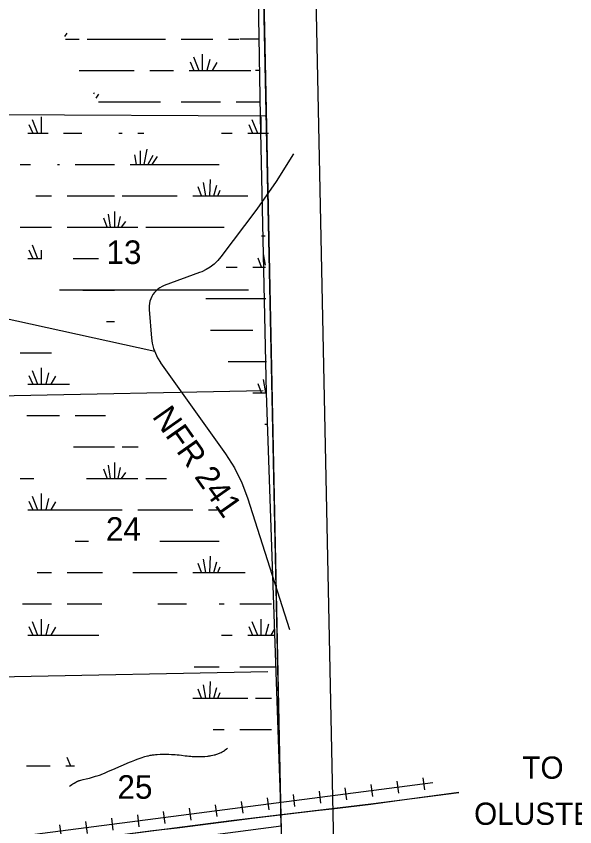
# Model space of a CAD drawing. Extents: x 2480962 to 2688785, y 277103 to 599240.
# Drawn here: x 2608603 to 2619276, y 442588 to 458082 of the extents above; entities that cross this region are included whole.
import ezdxf

# ---------------------------------------------------------------- set-up
doc = ezdxf.new("R2010")
doc.units = 0
for name, color, linetype in [('County Boundary', 7, 'Continuous'), ('Local Roads Improved', 7, 'Continuous'), ('Local Roads Related Text', 7, 'Continuous'), ('Narrow River Creek and Branch and Slough', 7, 'Continuous'), ('National Forest', 7, 'Continuous'), ('Railroads', 7, 'Continuous'), ('Section Lines', 7, 'Continuous'), ('Section Numbers', 7, 'Continuous'), ('Swamps', 7, 'Continuous'), ('US Highways Related Text', 7, 'Continuous'), ('US Routes Highway Center Lines', 7, 'Continuous')]:
    doc.layers.add(name, color=color, linetype=linetype)

msp = doc.modelspace()

# ---------------------------------------------------------------- linework, layer by layer
at = {"layer": 'County Boundary'}
for points in [[(2612558.858, 492427.542), (2612665.58, 487164.406), (2612775.349, 481751.939), (2612879.023, 476430.899), (2612982.698, 471048.907), (2613083.324, 465767.486), (2613174.796, 461476.52), (2613266.297, 456167.641)], [(2613266.297, 456167.641), (2613379.137, 450880.086), (2613662.368, 442781.569)]]:
    msp.add_lwpolyline(points, dxfattribs=at)
at = {"layer": 'Local Roads Improved'}
for p, q in [((2613903.892, 455453.553), (2613570.907, 454925.385)), ((2613202.211, 454392.049), (2612514.961, 453482.767)), ((2612105.591, 453179.726), (2611432.892, 452933.494)), ((2611142.578, 452477.448), (2611190.075, 451927.311)), ((2608289.097, 452329.141), (2611255.027, 451677.276)), ((2611362.644, 451458.379), (2612604.657, 449715.413)), ((2613025.164, 448874.731), (2613827.706, 446356.231))]:
    msp.add_line(p, q, dxfattribs=at)
for points in [[(2613570.906, 454925.385), (2613202.212, 454392.049)], [(2612514.961, 453482.767), (2612454.194, 453410.558), (2612386.211, 453345.097), (2612311.759, 453287.101), (2612231.652, 453237.204), (2612146.768, 453195.955), (2612105.591, 453179.726)], [(2611432.892, 452933.494), (2611390.061, 452915.221), (2611349.373, 452892.571), (2611311.276, 452865.791), (2611276.188, 452835.176), (2611244.491, 452801.062), (2611216.534, 452763.82), (2611192.623, 452723.861), (2611173.021, 452681.621), (2611157.94, 452637.563), (2611147.548, 452592.17), (2611141.957, 452545.94), (2611141.229, 452499.378), (2611142.578, 452477.448)], [(2611190.075, 451927.311), (2611203.782, 451828.962), (2611227.695, 451732.586), (2611261.55, 451639.236), (2611304.979, 451549.937), (2611357.502, 451465.666), (2611362.644, 451458.379)], [(2612604.657, 449715.413), (2612775.399, 449447.123), (2612917.163, 449162.456), (2613025.164, 448874.731)]]:
    msp.add_lwpolyline(points, dxfattribs=at)
at = {"layer": 'Narrow River Creek and Branch and Slough'}
msp.add_lwpolyline([(2609623.14, 443365.627), (2609637.563, 443376.114), (2609663.245, 443393.638), (2609682.861, 443406.183), (2609712.827, 443424.227), (2609743.409, 443441.581), (2609761.242, 443451.157), (2609774.782, 443457.896), (2609785.067, 443462.617), (2609792.869, 443465.935), (2609804.74, 443470.502), (2609810.759, 443472.58), (2609816.839, 443474.509), (2609839.691, 443481.035), (2609879.982, 443491.079), (2609940.691, 443504.793), (2609970.955, 443511.96), (2610001.03, 443519.897), (2610120.486, 443552.698), (2610150.167, 443561.489), (2610194.256, 443575.956), (2610216.039, 443583.952), (2610237.606, 443592.574), (2610290.371, 443615.339), (2610368.843, 443650.76), (2610447.418, 443685.9), (2610607.247, 443754.984), (2610767.461, 443823.342), (2610803.54, 443838.248), (2610867.126, 443862.865), (2610915.209, 443880.276), (2610987.995, 443905.056), (2611061.62, 443928.674), (2611086.885, 443936.229), (2611109.089, 443942.272), (2611128.591, 443947.12), (2611162.885, 443954.601), (2611188.744, 443959.361), (2611208.216, 443962.446), (2611237.548, 443966.279), (2611267.029, 443969.149), (2611298.71, 443971.44), (2611354.191, 443974.209), (2611395.815, 443975.274), (2611458.239, 443975.301), (2611520.601, 443973.51), (2611569.556, 443971.261), (2611642.974, 443967.006), (2611679.661, 443964.283), (2611716.325, 443961.042), (2611762.725, 443955.746), (2611832.076, 443946.264), (2611866.801, 443941.717), (2611901.661, 443937.841), (2611938.672, 443934.706), (2611966.439, 443932.915), (2612008.096, 443930.998), (2612049.755, 443929.833), (2612075.49, 443929.54), (2612120.538, 443930.091), (2612154.328, 443931.324), (2612205.015, 443934.36), (2612255.692, 443938.652), (2612272.346, 443940.469), (2612286.847, 443942.391), (2612312.097, 443946.411), (2612330.958, 443949.892), (2612359.185, 443955.704), (2612387.408, 443962.027), (2612402.288, 443965.606), (2612415.193, 443968.982), (2612437.536, 443975.509), (2612454.109, 443980.986), (2612466.443, 443985.455), (2612484.803, 443992.792), (2612503.012, 444000.957), (2612521.608, 444010.261), (2612537.425, 444018.955), (2612550.943, 444026.975), (2612562.54, 444034.299), (2612582.36, 444047.785), (2612596.866, 444058.438), (2612618.121, 444075.249), (2612638.864, 444093.012)], dxfattribs=at)
at = {"layer": 'National Forest'}
for p, q in [((2612159.694, 514162.986), (2613648.757, 443363.597)), ((2614683.2, 441736.443), (2613159.402, 514187.386)), ((2613648.757, 443363.597), (2613683.421, 441715.416))]:
    msp.add_line(p, q, dxfattribs=at)
msp.add_lwpolyline([(2604779.768, 441439.448), (2613664.704, 442605.346), (2611816.459, 530482.51)], dxfattribs=at)
at = {"layer": 'Railroads'}
for p, q in [((2615876.683, 443459.846), (2615906.284, 443231.759)), ((2616372.525, 443524.196), (2616402.126, 443296.109)), ((2614884.999, 443331.146), (2614914.6, 443103.059)), ((2615380.841, 443395.496), (2615410.442, 443167.409)), ((2613397.474, 443138.096), (2613427.075, 442910.009)), ((2613893.316, 443202.446), (2613922.917, 442974.359)), ((2614389.158, 443266.796), (2614418.759, 443038.709)), ((2612405.79, 443009.396), (2612435.391, 442781.309)), ((2612901.632, 443073.746), (2612931.233, 442845.659)), ((2611414.107, 442880.696), (2611443.708, 442652.609)), ((2611909.949, 442945.046), (2611939.55, 442716.959)), ((2609926.581, 442687.646), (2609956.183, 442459.559)), ((2610422.423, 442751.996), (2610452.024, 442523.909)), ((2610918.265, 442816.346), (2610947.866, 442588.259)), ((2609430.74, 442623.296), (2609460.341, 442395.209))]:
    msp.add_line(p, q, dxfattribs=at)
for points in [[(2535189.55, 474029.408), (2536089.7, 471644.944), (2536291.253, 471185.4), (2536531.488, 470762.342), (2552586.883, 445559.036), (2552586.884, 445559.036), (2553075.384, 444874.143), (2553427.841, 444460.531), (2556691.947, 440882.519), (2556841.764, 440734.641), (2557006.218, 440603.234), (2557183.506, 440489.737), (2557371.687, 440395.394), (2557568.699, 440321.239), (2557735.519, 440276.028), (2568072.12, 437946.462), (2568887.934, 437807.005), (2569361.53, 437765.755), (2570495.789, 437701.245), (2571983.523, 437694.622), (2573132.142, 437796.523), (2616563.163, 443432.973)], [(2536531.488, 470762.342), (2552586.883, 445559.036), (2552586.884, 445559.036), (2553075.384, 444874.143), (2553427.841, 444460.531), (2556691.947, 440882.519), (2556841.764, 440734.641), (2557006.218, 440603.234), (2557183.506, 440489.737), (2557371.687, 440395.394), (2557568.699, 440321.239), (2557735.519, 440276.028), (2568072.12, 437946.462), (2568887.934, 437807.005), (2569361.53, 437765.755), (2570495.789, 437701.245), (2571983.523, 437694.622), (2573132.142, 437796.523), (2616563.163, 443432.973)]]:
    msp.add_lwpolyline(points, dxfattribs=at)
at = {"layer": 'Section Lines'}
for p, q in [((2607903.429, 456206.309), (2613360.162, 456178.288)), ((2607931.911, 450819.864), (2613319.455, 450926.862)), ((2607912.122, 445448.861), (2613411.446, 445556.59))]:
    msp.add_line(p, q, dxfattribs=at)
at = {"layer": 'Swamps'}
for p, q in [((2609958.181, 457642.104), (2611458.184, 457642.125)), ((2611758.184, 457642.129), (2612358.185, 457642.138)), ((2611987.697, 457304.805), (2612090.719, 457042.13)), ((2612156.848, 457353.137), (2612156.853, 457042.131)), ((2612301.837, 457256.48), (2612248.228, 457042.031)), ((2611927.287, 457208.146), (2611998.1, 457042.128)), ((2612434.743, 457196.071), (2612345.025, 457042.262)), ((2609808.19, 457042.098), (2610858.192, 457042.112)), ((2611158.192, 457042.117), (2611608.193, 457042.123)), ((2611758.202, 456442.121), (2612508.203, 456442.131)), ((2609076.981, 456158.521), (2609076.985, 455847.515)), ((2613276.988, 456158.58), (2613276.992, 455847.574)), ((2608847.419, 456013.53), (2608918.233, 455847.513)), ((2608907.829, 456110.19), (2609010.851, 455847.514)), ((2613047.427, 456013.589), (2613118.24, 455847.572)), ((2613107.836, 456110.248), (2613210.858, 455847.573)), ((2608828.326, 455847.512), (2609214.121, 455847.517)), ((2609507.865, 455847.521), (2609856.685, 455847.526)), ((2610563.506, 455847.536), (2610628.329, 455847.537)), ((2610928.329, 455847.541), (2611040.839, 455847.543)), ((2612527.914, 455847.563), (2612728.333, 455847.566)), ((2611102.185, 455542.349), (2611043.248, 455247.643)), ((2610860.54, 455433.605), (2610897.752, 455247.558)), ((2610969.28, 455506.101), (2610969.284, 455247.537)), ((2611210.927, 455421.528), (2611116.922, 455246.939)), ((2611295.504, 455397.364), (2611196.186, 455248.382)), ((2608678.334, 455247.505), (2608875.983, 455247.508)), ((2609390.19, 455247.515), (2609428.335, 455247.516)), ((2609728.336, 455247.52), (2610178.337, 455247.526)), ((2610178.337, 455247.526), (2610478.337, 455247.53)), ((2610778.338, 455247.535), (2612478.341, 455247.558)), ((2612299.859, 454647.583), (2612317.094, 454963.66)), ((2612143.784, 454647.72), (2612078.311, 454819.587)), ((2612228.859, 454647.633), (2612182.603, 454902.016)), ((2612376.545, 454647.763), (2612434.777, 454851.584)), ((2612453.141, 454647.686), (2612502.024, 454756.319)), ((2608978.343, 454647.505), (2609278.344, 454647.51)), ((2609578.345, 454647.514), (2610178.346, 454647.522)), ((2610178.346, 454647.522), (2610478.346, 454647.526)), ((2610628.347, 454647.528), (2611678.348, 454647.543)), ((2611978.349, 454647.547), (2613028.351, 454647.562)), ((2610406.357, 454047.585), (2610366.962, 454300.821)), ((2610484.519, 454047.541), (2610490.246, 454351.257)), ((2610344.035, 454048.507), (2610277.963, 454221.303)), ((2610551.618, 454047.333), (2610594.502, 454253.186)), ((2610613.814, 454047.026), (2610697.592, 454160.728)), ((2608678.352, 454047.497), (2609278.353, 454047.505)), ((2609578.353, 454047.51), (2610178.354, 454047.518)), ((2610178.354, 454047.518), (2610928.356, 454047.528)), ((2611078.356, 454047.53), (2612578.359, 454047.551)), ((2608907.864, 453710.173), (2609010.886, 453447.498)), ((2608847.454, 453613.514), (2608918.268, 453447.496)), ((2613289.513, 453283.248), (2613224.039, 453455.115)), ((2613041.44, 452847.547), (2609428.371, 452847.499)), ((2610178.372, 452847.51), (2610478.373, 452847.514)), ((2609077.051, 451358.488), (2609077.055, 451047.482)), ((2608847.489, 451213.497), (2608918.303, 451047.48)), ((2608907.899, 451310.157), (2609010.921, 451047.481)), ((2609222.039, 451261.832), (2609168.43, 451047.382)), ((2609354.945, 451201.422), (2609265.227, 451047.614)), ((2613289.549, 450883.231), (2613224.075, 451055.097)), ((2613374.623, 450883.143), (2613328.367, 451137.526)), ((2609728.406, 450447.487), (2610178.407, 450447.493)), ((2610178.416, 449847.489), (2610478.417, 449847.493)), ((2610406.428, 449247.551), (2610367.033, 449500.788)), ((2610484.59, 449247.507), (2610490.316, 449551.224)), ((2610344.105, 449248.474), (2610278.034, 449421.269)), ((2610551.689, 449247.299), (2610594.573, 449453.152)), ((2610613.885, 449246.992), (2610697.663, 449360.694)), ((2610178.425, 449247.484), (2610928.427, 449247.494)), ((2608907.934, 448910.14), (2609010.956, 448647.465)), ((2609077.086, 448958.472), (2609077.09, 448647.466)), ((2608847.524, 448813.481), (2608918.338, 448647.463)), ((2609222.074, 448861.815), (2609168.465, 448647.366)), ((2609354.98, 448801.405), (2609265.263, 448647.597)), ((2608828.43, 448647.462), (2610178.434, 448647.48)), ((2610178.434, 448647.48), (2610628.435, 448647.486)), ((2610928.436, 448647.49), (2611978.438, 448647.504)), ((2609728.441, 448047.47), (2609985.723, 448047.473)), ((2611345.742, 448047.491), (2612478.448, 448047.506)), ((2612228.966, 447447.581), (2612182.71, 447701.964)), ((2612299.966, 447447.532), (2612317.201, 447763.608)), ((2612376.652, 447447.711), (2612434.884, 447651.532)), ((2612143.892, 447447.669), (2612078.418, 447619.535)), ((2612453.248, 447447.634), (2612502.132, 447556.267)), ((2609578.45, 447447.464), (2610178.451, 447447.472)), ((2609578.459, 446847.46), (2610178.46, 446847.468)), ((2612878.467, 446847.503), (2613478.469, 446847.511)), ((2609077.12, 446558.455), (2609077.125, 446247.449)), ((2613277.132, 446558.51), (2613277.137, 446247.504)), ((2608847.559, 446413.464), (2608918.373, 446247.447)), ((2608907.969, 446510.124), (2609010.991, 446247.448)), ((2609222.109, 446461.798), (2609168.5, 446247.349)), ((2609355.016, 446401.389), (2609265.298, 446247.581)), ((2613047.57, 446413.519), (2613118.384, 446247.502)), ((2613107.98, 446510.178), (2613211.002, 446247.503)), ((2613422.121, 446461.853), (2613368.512, 446247.404)), ((2608828.465, 446247.446), (2610178.469, 446247.463)), ((2612229.002, 445047.563), (2612182.746, 445301.947)), ((2612300.002, 445047.514), (2612317.237, 445363.591)), ((2612143.927, 445047.651), (2612078.454, 445219.518)), ((2612376.688, 445047.693), (2612434.92, 445251.515)), ((2612453.284, 445047.616), (2612502.168, 445156.25)), ((2611978.492, 445047.478), (2613028.495, 445047.492)), ((2613178.495, 445047.494), (2613478.496, 445047.497)), ((2612878.503, 444447.485), (2613478.505, 444447.493)), ((2608799.261, 443753.776), (2609249.263, 443753.782))]:
    msp.add_line(p, q, dxfattribs=at)
for points in [[(2609530.199, 457691.216), (2609577.417, 457755.301)], [(2609543.845, 457642.098), (2609808.181, 457642.102)], [(2612658.186, 457642.142), (2612857.068, 457642.145)], [(2612878.306, 457647.581), (2613224.999, 457647.586)], [(2611908.193, 457042.127), (2613086.642, 457042.144)], [(2613178.315, 457047.581), (2613264.203, 457047.582)], [(2610090.788, 456616.085), (2610077.834, 456592.027)], [(2610175.364, 456591.921), (2610126.337, 456518.377)], [(2610176.569, 456442.099), (2611358.201, 456442.115)], [(2612808.204, 456442.136), (2613099.481, 456442.14)], [(2612878.324, 456447.573), (2613244.615, 456447.578)], [(2613028.333, 455847.57), (2613422.176, 455847.576)], [(2613292.752, 453883.082), (2613361.999, 453883.083)], [(2609077.018, 453612.251), (2609077.02, 453447.499)], [(2613367.405, 453322.656), (2613328.331, 453537.544)], [(2608828.361, 453447.495), (2609091.704, 453447.499)], [(2609694.606, 453447.507), (2610178.363, 453447.514)], [(2612613.115, 453283.068), (2612824.077, 453283.071)], [(2613124.078, 453283.075), (2613367.787, 453283.078)], [(2609873.714, 452847.505), (2610178.372, 452847.51)], [(2612224.085, 452683.058), (2613373.574, 452683.074)], [(2610326.449, 452247.507), (2610478.382, 452247.509)], [(2612317.144, 452083.055), (2613124.096, 452083.066)], [(2608678.386, 451647.481), (2609274.54, 451647.489)], [(2612650.615, 451483.055), (2613385.148, 451483.065)], [(2608828.396, 451047.479), (2609624.158, 451047.489)], [(2613124.114, 450883.057), (2613390.936, 450883.061)], [(2608808.767, 450447.474), (2609428.406, 450447.483)], [(2610178.407, 450447.493), (2610311.633, 450447.495)], [(2613352.521, 450283.056), (2613396.723, 450283.057)], [(2609695.632, 449847.482), (2610178.416, 449847.489)], [(2610628.417, 449847.495), (2610931.259, 449847.499)], [(2608678.421, 449247.464), (2608937.972, 449247.468)], [(2609947.406, 449247.481), (2610178.425, 449247.484)], [(2611078.427, 449247.496), (2611471.987, 449247.502)], [(2612278.439, 448647.508), (2612440.697, 448647.51)], [(2609004.437, 447447.456), (2609278.449, 447447.46)], [(2610178.451, 447447.472), (2610249.324, 447447.473)], [(2610829.021, 447447.48), (2611678.455, 447447.491)], [(2611978.456, 447447.495), (2612979.258, 447447.509)], [(2608722.978, 446847.449), (2609278.458, 446847.456)], [(2610178.46, 446847.468), (2610239.292, 446847.468)], [(2611310.563, 446847.482), (2611859.737, 446847.49)], [(2612481.949, 446847.498), (2612578.467, 446847.499)], [(2610178.469, 446247.463), (2610180.5, 446247.463)], [(2612525.198, 446247.494), (2612728.476, 446247.497)], [(2613028.477, 446247.5), (2613538.523, 446247.507)], [(2613531.074, 446360.38), (2613465.309, 446247.635)], [(2612002.85, 445647.483), (2612478.484, 445647.489)], [(2612878.485, 445647.494), (2613578.124, 445647.503)], [(2612366.607, 444447.479), (2612578.502, 444447.482)], [(2609568.357, 443919.804), (2609639.171, 443753.787)], [(2609549.264, 443753.786), (2609717.802, 443753.788)]]:
    msp.add_lwpolyline(points, dxfattribs=at)
at = {"layer": 'US Routes Highway Center Lines'}
for points in [[(2617060.11, 443239.087), (2615376.372, 443017.542), (2612708.978, 442698.519), (2609660.528, 442308.601), (2608951.586, 442219.983), (2606718.418, 441927.544), (2606168.988, 441812.341), (2604946.063, 441519.903), (2602774.929, 440997.058), (2600515.176, 440483.075), (2600231.599, 440403.319), (2596713.475, 439561.45), (2593452.342, 438790.476), (2592769.985, 438639.826), (2588666.983, 437647.307), (2588073.244, 437540.966), (2587887.147, 437514.38), (2586575.604, 437461.21), (2584758.941, 437461.21), (2583952.519, 437452.348), (2581595.287, 437408.039), (2580992.686, 437408.039), (2580886.345, 437390.316)], [(2617060.501, 443241.717), (2616019.213, 443104.188), (2615377.413, 443015.777), (2614630.828, 442927.366), (2614332.85, 442894.621), (2613163.856, 442753.817), (2611680.511, 442563.897), (2611215.533, 442508.231), (2609853.345, 442331.408), (2608428.941, 442154.585), (2607980.335, 442095.645), (2606840.812, 441941.743), (2606729.479, 441935.194), (2605887.935, 441745.274), (2604692.746, 441457.119), (2603759.515, 441237.728), (2602567.6, 440952.847), (2601690.036, 440756.377), (2600799.375, 440546.81), (2600557.062, 440500.967), (2600216.515, 440402.732)]]:
    msp.add_lwpolyline(points, dxfattribs=at)

# ---------------------------------------------------------------- texts
at = {"layer": 'Local Roads Related Text'}
msp.add_text(' NFR 241', height=450, rotation=305.1277639, dxfattribs=at).set_placement((2611092.356, 450565.359))
at = {"layer": 'Section Numbers'}
for s, rotation, p in [('13', 359.9792833, (2610327.541, 453345.754)), ('24', 359.9792528, (2610317.006, 448055.329)), ('25', 359.9792167, (2610536.99, 443124.122))]:
    msp.add_text(s, height=450, rotation=rotation, dxfattribs=at).set_placement(p)
at = {"layer": 'US Highways Related Text'}
for s, rotation, p in [('TO', 0.0007278, (2618272.808, 443506.346)), ('OLUSTEE', 0.0007222, (2617351.727, 442624.711))]:
    msp.add_text(s, height=425, rotation=rotation, dxfattribs=at).set_placement(p)

doc.saveas('drawing.dxf')
